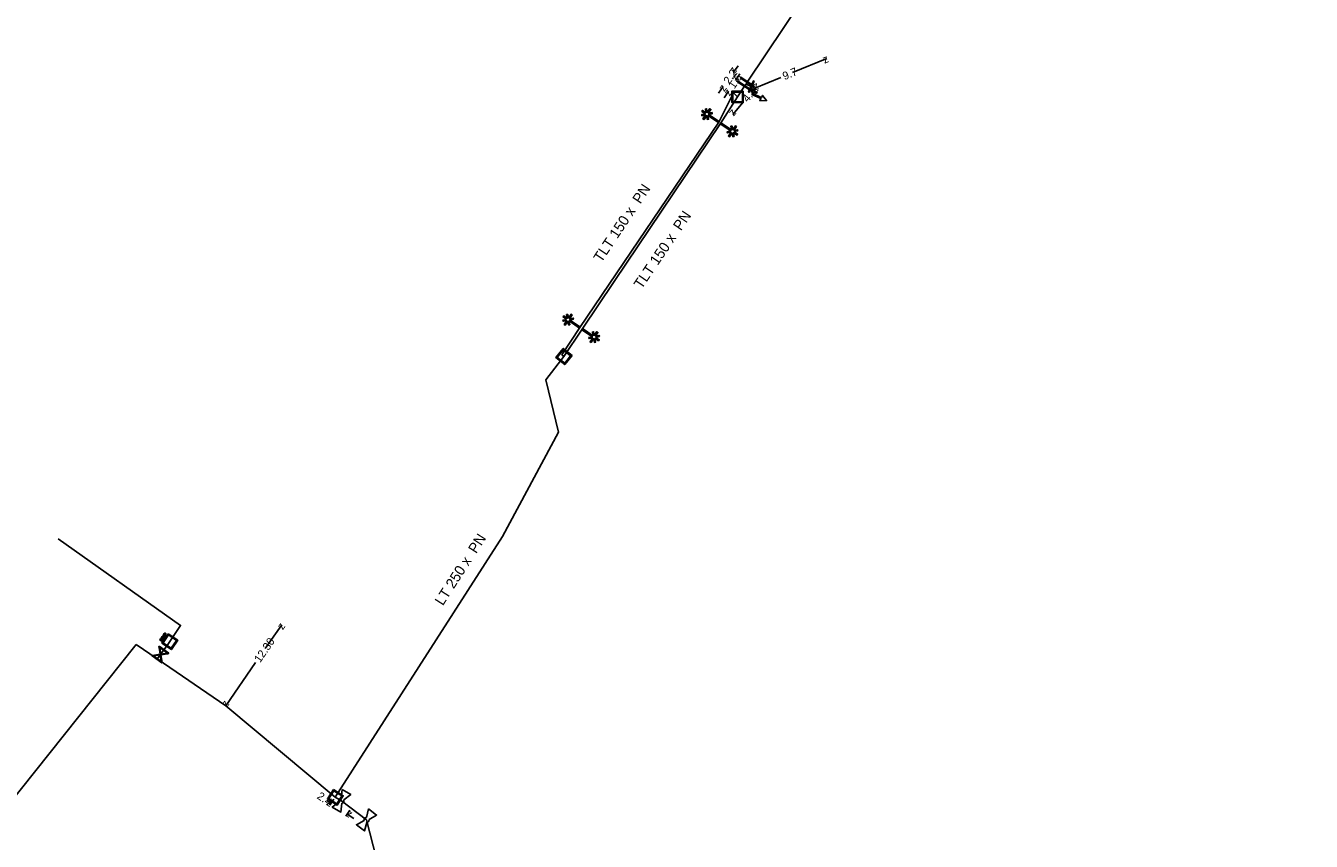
# Model space of a CAD drawing. Extents: x -643842 to -636370, y -1119190 to -1110210.
# Drawn here: x -641752.1 to -641591.5, y -1116085.1 to -1115983.1 of the extents above; entities that cross this region are included whole.
import ezdxf

# ---------------------------------------------------------------- set-up
doc = ezdxf.new("R2010")
doc.units = 0
for name, color, linetype in [('2', 7, 'Continuous'), ('Default', 7, 'Continuous'), ('Level 10', 7, 'Continuous'), ('Level 16', 7, 'Continuous'), ('Level 18', 7, 'Continuous'), ('Level 20', 7, 'Continuous'), ('Level 21', 7, 'Continuous'), ('Level 23', 7, 'Continuous'), ('Level 28', 7, 'Continuous'), ('Level 33', 7, 'Continuous')]:
    doc.layers.add(name, color=color, linetype=linetype)

msp = doc.modelspace()

# ---------------------------------------------------------------- linework, layer by layer
at = {"layer": '2'}
for points in [[(-641667.2, -1115994.13), (-641667.64, -1115993.82), (-641667.56, -1115993.69), (-641667.11, -1115993.99), (-641667.2, -1115993.53), (-641667.05, -1115993.5), (-641666.96, -1115993.96), (-641666.64, -1115993.48), (-641666.51, -1115993.57), (-641666.84, -1115994.06), (-641666.37, -1115993.97), (-641666.34, -1115994.12), (-641666.8, -1115994.21), (-641665.48, -1115995.09), (-641665.57, -1115995.22), (-641666.89, -1115994.33), (-641666.8, -1115994.8), (-641666.95, -1115994.83), (-641667.04, -1115994.36), (-641667.37, -1115994.85), (-641667.5, -1115994.76), (-641667.18, -1115994.28), (-641667.63, -1115994.37), (-641667.66, -1115994.22), (-641667.2, -1115994.13)], [(-641663.62, -1115996.35), (-641663.17, -1115996.65), (-641663.26, -1115996.78), (-641663.7, -1115996.48), (-641663.61, -1115996.94), (-641663.77, -1115996.97), (-641663.86, -1115996.52), (-641664.18, -1115996.99), (-641664.31, -1115996.91), (-641663.98, -1115996.42), (-641664.45, -1115996.51), (-641664.48, -1115996.36), (-641664.02, -1115996.27), (-641665.33, -1115995.39), (-641665.25, -1115995.26), (-641663.93, -1115996.14), (-641664.02, -1115995.68), (-641663.87, -1115995.65), (-641663.78, -1115996.12), (-641663.45, -1115995.63), (-641663.32, -1115995.72), (-641663.64, -1115996.2), (-641663.19, -1115996.11), (-641663.16, -1115996.26), (-641663.62, -1115996.35)], [(-641684.54, -1116019.82), (-641684.98, -1116019.51), (-641684.9, -1116019.38), (-641684.45, -1116019.68), (-641684.54, -1116019.22), (-641684.39, -1116019.19), (-641684.3, -1116019.65), (-641683.98, -1116019.17), (-641683.85, -1116019.26), (-641684.18, -1116019.75), (-641683.71, -1116019.66), (-641683.68, -1116019.81), (-641684.14, -1116019.9), (-641682.82, -1116020.78), (-641682.91, -1116020.91), (-641684.23, -1116020.02), (-641684.14, -1116020.49), (-641684.29, -1116020.52), (-641684.38, -1116020.05), (-641684.71, -1116020.54), (-641684.84, -1116020.45), (-641684.52, -1116019.97), (-641684.97, -1116020.06), (-641685, -1116019.91), (-641684.54, -1116019.82)], [(-641680.92, -1116022.07), (-641680.47, -1116022.37), (-641680.56, -1116022.5), (-641681, -1116022.2), (-641680.91, -1116022.66), (-641681.06, -1116022.69), (-641681.16, -1116022.23), (-641681.48, -1116022.71), (-641681.61, -1116022.63), (-641681.28, -1116022.14), (-641681.74, -1116022.23), (-641681.77, -1116022.08), (-641681.32, -1116021.99), (-641682.63, -1116021.11), (-641682.55, -1116020.98), (-641681.23, -1116021.86), (-641681.32, -1116021.4), (-641681.17, -1116021.37), (-641681.08, -1116021.83), (-641680.75, -1116021.35), (-641680.62, -1116021.44), (-641680.94, -1116021.91), (-641680.48, -1116021.82), (-641680.45, -1116021.98), (-641680.92, -1116022.07)]]:
    msp.add_lwpolyline(points, dxfattribs=at)
at = {"layer": 'Default'}
for points in [[(-641735.29, -1116059.77), (-641735.27, -1116059.74), (-641735.26, -1116059.73), (-641735.24, -1116059.71), (-641735.22, -1116059.7), (-641735.2, -1116059.69), (-641735.17, -1116059.69), (-641735.15, -1116059.7), (-641735.13, -1116059.71), (-641735.09, -1116059.74), (-641735.08, -1116059.78), (-641735.07, -1116059.82), (-641735.11, -1116059.88)], [(-641735.15, -1116059.86), (-641735.12, -1116059.82), (-641735.12, -1116059.8), (-641735.13, -1116059.77), (-641735.15, -1116059.75), (-641735.17, -1116059.74), (-641735.19, -1116059.74), (-641735.21, -1116059.74), (-641735.23, -1116059.75), (-641735.24, -1116059.76), (-641735.25, -1116059.79)], [(-641735.1, -1116059.48), (-641735.07, -1116059.44), (-641735.05, -1116059.43), (-641735.03, -1116059.41), (-641735, -1116059.41), (-641734.97, -1116059.42), (-641734.95, -1116059.43), (-641734.91, -1116059.45), (-641734.91, -1116059.49), (-641734.9, -1116059.52), (-641734.92, -1116059.57), (-641734.9, -1116059.56), (-641734.89, -1116059.56), (-641734.86, -1116059.55), (-641734.83, -1116059.55)], [(-641734.97, -1116059.58), (-641734.95, -1116059.55), (-641734.95, -1116059.53), (-641734.94, -1116059.52), (-641734.95, -1116059.5), (-641734.96, -1116059.48), (-641734.97, -1116059.47), (-641734.99, -1116059.46), (-641735.02, -1116059.47), (-641735.04, -1116059.47), (-641735.06, -1116059.5)], [(-641734.84, -1116059.6), (-641734.87, -1116059.6), (-641734.9, -1116059.6), (-641734.92, -1116059.6), (-641734.93, -1116059.61), (-641734.94, -1116059.61), (-641734.95, -1116059.62), (-641734.96, -1116059.63), (-641734.97, -1116059.64)], [(-641734.84, -1116059.1), (-641734.82, -1116059.08), (-641734.81, -1116059.06), (-641734.79, -1116059.04), (-641734.77, -1116059.03), (-641734.75, -1116059.03), (-641734.72, -1116059.03), (-641734.7, -1116059.03), (-641734.68, -1116059.05), (-641734.64, -1116059.07), (-641734.63, -1116059.12), (-641734.62, -1116059.16), (-641734.66, -1116059.22)], [(-641734.7, -1116059.2), (-641734.67, -1116059.16), (-641734.67, -1116059.13), (-641734.68, -1116059.11), (-641734.7, -1116059.09), (-641734.72, -1116059.08), (-641734.74, -1116059.08), (-641734.76, -1116059.08), (-641734.78, -1116059.09), (-641734.79, -1116059.1), (-641734.8, -1116059.13)], [(-641712.96, -1116080.11), (-641712.98, -1116080.06), (-641712.98, -1116080), (-641712.98, -1116079.92), (-641712.94, -1116079.85), (-641712.9, -1116079.77), (-641712.83, -1116079.73), (-641712.78, -1116079.7), (-641712.73, -1116079.69)], [(-641712.37, -1116079.89), (-641712.36, -1116079.94), (-641712.36, -1116080), (-641712.36, -1116080.08), (-641712.4, -1116080.15), (-641712.44, -1116080.23), (-641712.51, -1116080.27), (-641712.56, -1116080.3), (-641712.61, -1116080.31)], [(-641709.85, -1116082.45), (-641709.86, -1116082.4), (-641709.85, -1116082.35), (-641709.84, -1116082.27), (-641709.79, -1116082.2), (-641709.74, -1116082.14), (-641709.66, -1116082.1), (-641709.61, -1116082.08), (-641709.56, -1116082.08)], [(-641709.23, -1116082.33), (-641709.22, -1116082.38), (-641709.23, -1116082.43), (-641709.24, -1116082.51), (-641709.29, -1116082.58), (-641709.34, -1116082.64), (-641709.42, -1116082.68), (-641709.47, -1116082.7), (-641709.52, -1116082.7)]]:
    msp.add_open_spline(points, degree=3, dxfattribs=at)
at = {"layer": 'Level 10'}
for points in [[(-641663.11, -1115988.12), (-641663.69, -1115988.93)], [(-641656.31, -1115988.98), (-641652.04, -1115987.21)], [(-641662.89, -1115989.11), (-641663.43, -1115989.95)], [(-641657.77, -1115989.58), (-641661, -1115990.92)], [(-641665.54, -1115991.54), (-641664.96, -1115990.72)], [(-641664.85, -1115992.13), (-641664.31, -1115991.29)], [(-641661.46, -1115991.46), (-641661, -1115990.92)], [(-641662.48, -1115992.67), (-641663.78, -1115994.2)], [(-641722.19, -1116060.98), (-641720.14, -1116058.01)], [(-641723.41, -1116062.73), (-641727.13, -1116068.12)], [(-641714.5, -1116079.94), (-641713.96, -1116080.31)], [(-641713.62, -1116079.8), (-641714.13, -1116080.56)], [(-641711.63, -1116081.16), (-641712.15, -1116081.91)], [(-641711.15, -1116082.22), (-641711.98, -1116081.66)]]:
    msp.add_lwpolyline(points, dxfattribs=at)
at = {"layer": 'Level 16'}
for points in [[(-641662.75, -1115989.56), (-641661.09, -1115990.67), (-641661.16, -1115990.77), (-641662.82, -1115989.66), (-641662.75, -1115989.56)], [(-641663.09, -1115990.06), (-641661.42, -1115991.16), (-641661.49, -1115991.27), (-641663.16, -1115990.17), (-641663.09, -1115990.06)], [(-641661.1, -1115990.05), (-641661.71, -1115991.42), (-641661.8, -1115991.38), (-641661.19, -1115990.01), (-641661.1, -1115990.05)], [(-641735.46, -1116060.66), (-641734.25, -1116061.55), (-641734.28, -1116061.6), (-641734.41, -1116061.62), (-641735.24, -1116061.75), (-641735.09, -1116062.71), (-641735.13, -1116062.76), (-641736.34, -1116061.88), (-641736.3, -1116061.82), (-641735.34, -1116061.67), (-641735.47, -1116060.84), (-641735.5, -1116060.72), (-641735.46, -1116060.66)], [(-641735.2, -1116062.59), (-641735.33, -1116061.76), (-641736.16, -1116061.89), (-641735.2, -1116062.59)], [(-641735.39, -1116060.83), (-641735.26, -1116061.66), (-641734.43, -1116061.53), (-641735.39, -1116060.83)]]:
    msp.add_lwpolyline(points, dxfattribs=at)
at = {"layer": 'Level 18'}
for points in [[(-641662.46, -1115991.28), (-641662.46, -1115992.73), (-641663.88, -1115992.73), (-641663.88, -1115991.28), (-641662.46, -1115991.28)], [(-641663.76, -1115991.4), (-641663.76, -1115992.61), (-641662.58, -1115992.61), (-641662.58, -1115991.4), (-641663.76, -1115991.4)], [(-641683.86, -1116024.34), (-641684.77, -1116025.48), (-641685.87, -1116024.6), (-641684.97, -1116023.46), (-641683.86, -1116024.34)], [(-641684.95, -1116023.63), (-641685.7, -1116024.58), (-641684.78, -1116025.31), (-641684.04, -1116024.36), (-641684.95, -1116023.63)], [(-641735.07, -1116060.08), (-641735.37, -1116059.88), (-641735.29, -1116059.77)], [(-641735.25, -1116059.79), (-641735.31, -1116059.87), (-641735.2, -1116059.94)], [(-641735.2, -1116059.94), (-641735.15, -1116059.86)], [(-641734.89, -1116059.82), (-641735.19, -1116059.61), (-641735.1, -1116059.48)], [(-641735.11, -1116059.88), (-641735.16, -1116059.96), (-641735.04, -1116060.04), (-641735.07, -1116060.08)], [(-641735.06, -1116059.5), (-641735.13, -1116059.6), (-641735.03, -1116059.66)], [(-641734.33, -1116059.11), (-641733.13, -1116059.92), (-641733.92, -1116061.09), (-641735.12, -1116060.28), (-641734.33, -1116059.11)], [(-641735.03, -1116059.66), (-641734.97, -1116059.58)], [(-641734.97, -1116059.64), (-641735, -1116059.69), (-641734.86, -1116059.78), (-641734.89, -1116059.82)], [(-641734.69, -1116059.52), (-641734.98, -1116059.31), (-641734.96, -1116059.28), (-641734.66, -1116059.48), (-641734.69, -1116059.52)], [(-641734.96, -1116060.25), (-641733.96, -1116060.92), (-641733.3, -1116059.95), (-641734.3, -1116059.27), (-641734.96, -1116060.25)], [(-641734.62, -1116059.42), (-641734.92, -1116059.22), (-641734.84, -1116059.1)], [(-641734.8, -1116059.13), (-641734.86, -1116059.2), (-641734.75, -1116059.27)], [(-641734.83, -1116059.55), (-641734.71, -1116059.55), (-641734.75, -1116059.6), (-641734.84, -1116059.6)], [(-641734.75, -1116059.27), (-641734.7, -1116059.2)], [(-641734.66, -1116059.22), (-641734.71, -1116059.3), (-641734.59, -1116059.38), (-641734.62, -1116059.42)], [(-641713.68, -1116078.57), (-641712.45, -1116079.36), (-641713.22, -1116080.55), (-641714.44, -1116079.76), (-641713.68, -1116078.57)], [(-641714.27, -1116079.73), (-641713.26, -1116080.38), (-641712.62, -1116079.39), (-641713.64, -1116078.74), (-641714.27, -1116079.73)]]:
    msp.add_lwpolyline(points, dxfattribs=at)
at = {"layer": 'Level 21'}
for points in [[(-641627.36, -1115938.52), (-641661.96, -1115990.16), (-641662.12, -1115990.41), (-641662.29, -1115990.66), (-641663.17, -1115992)], [(-641663.17, -1115992), (-641663.67, -1115991.5), (-641665.53, -1115995.16)], [(-641663.17, -1115992), (-641665.29, -1115995.32)], [(-641665.53, -1115995.16), (-641682.87, -1116020.85)], [(-641665.29, -1115995.32), (-641678.59, -1116015.07), (-641682.59, -1116021.04)], [(-641682.87, -1116020.85), (-641685.12, -1116024.24), (-641684.87, -1116024.47)], [(-641682.59, -1116021.04), (-641684.87, -1116024.47)], [(-641713.45, -1116079.56), (-641692.55, -1116046.94), (-641685.55, -1116033.93), (-641687.15, -1116027.36), (-641684.87, -1116024.47)], [(-641738.32, -1116060.45), (-641763.62, -1116092.18), (-641791.9, -1116125.08), (-641809.9, -1116147.66), (-641839.25, -1116184.78)], [(-641713.45, -1116079.56), (-641727.13, -1116068.12), (-641735.69, -1116062.25), (-641738.32, -1116060.45)], [(-641713.45, -1116079.56), (-641712.67, -1116080), (-641709.54, -1116082.39), (-641708.3, -1116087.27), (-641735.34, -1116130.03), (-641707.65, -1116148.84), (-641674.29, -1116171.5), (-641654.42, -1116184.67), (-641642.75, -1116192.69), (-641640.74, -1116189.84), (-641592.38, -1116221.71), (-641591.48, -1116222.4)]]:
    msp.add_lwpolyline(points, dxfattribs=at)
at = {"layer": 'Level 23'}
for points in [[(-641662.12, -1115990.41), (-641661, -1115990.92)], [(-641735.69, -1116062.25), (-641735.29, -1116061.71), (-641734.3, -1116060.35), (-641734.13, -1116060.09), (-641732.77, -1116058.08), (-641748.08, -1116047.24)]]:
    msp.add_lwpolyline(points, dxfattribs=at)
at = {"layer": 'Level 28'}
for points in [[(-641712.73, -1116079.69), (-641712.6, -1116078.6)], [(-641712.6, -1116078.6), (-641711.51, -1116079.22), (-641712.37, -1116079.89)], [(-641712.61, -1116080.31), (-641712.74, -1116081.4), (-641713.83, -1116080.78), (-641712.96, -1116080.11)], [(-641709.56, -1116082.08), (-641709.28, -1116081.02)], [(-641709.28, -1116081.02), (-641708.28, -1116081.78), (-641709.23, -1116082.33)], [(-641709.52, -1116082.7), (-641709.8, -1116083.76), (-641710.8, -1116083), (-641709.85, -1116082.45)]]:
    msp.add_lwpolyline(points, dxfattribs=at)
at = {"layer": 'Level 33'}
msp.add_lwpolyline([(-641661.12, -1115991.41), (-641661.22, -1115991.64), (-641660.2, -1115992.1), (-641660.07, -1115991.82), (-641659.54, -1115992.47), (-641660.38, -1115992.5), (-641660.25, -1115992.21), (-641661.39, -1115991.7), (-641661.23, -1115991.36), (-641661.57, -1115991.21), (-641661.52, -1115991.09), (-641661.18, -1115991.24), (-641661.03, -1115990.91), (-641660.92, -1115990.96), (-641661.07, -1115991.3), (-641660.73, -1115991.45), (-641660.78, -1115991.56), (-641661.12, -1115991.41)], dxfattribs=at)

# ---------------------------------------------------------------- texts
at = {"layer": 'Level 10'}
for s, rotation, p in [('z', 22.4536, (-641652.31, -1115987.87)), ('2.2', 54.5472, (-641664.21, -1115990.52)), ('1.6', 56.9311, (-641663.58, -1115991.09)), ('z', 234.5472, (-641663.8, -1115988.23)), ('z', 236.9311, (-641663.58, -1115989.26)), ('9.7', 22.4536, (-641657.31, -1115989.93)), ('z', 54.5472, (-641664.85, -1115991.42)), ('z', 56.9311, (-641664.16, -1115991.98)), ('4.3', 49.7284, (-641661.91, -1115992.76)), ('z', 49.7284, (-641660.94, -1115991.62)), ('z', 202.4536, (-641660.73, -1115990.27)), ('z', 229.7284, (-641663.84, -1115993.5)), ('z', 55.3355, (-641720.01, -1116058.71)), ('12.30', 55.3355, (-641722.85, -1116062.81)), ('z', 235.3355, (-641727.26, -1116067.43)), ('2.4', 325.7275, (-641715.83, -1116079.64)), ('z', 325.7274, (-641714.66, -1116080.44)), ('z', 145.7275, (-641711.28, -1116081.53))]:
    msp.add_text(s, height=1, rotation=rotation, dxfattribs=at).set_placement(p)
at = {"layer": 'Level 20'}
for s, rotation, p in [('TLT 150 x  PN ', 56.4249, (-641680.19, -1116012.8)), ('TLT 150 x  PN ', 56.0495, (-641675.16, -1116016.12)), ('LT 250 x  PN ', 57.33, (-641700.01, -1116055.69))]:
    msp.add_text(s, height=1.3, rotation=rotation, dxfattribs=at).set_placement(p)

doc.saveas('drawing.dxf')
